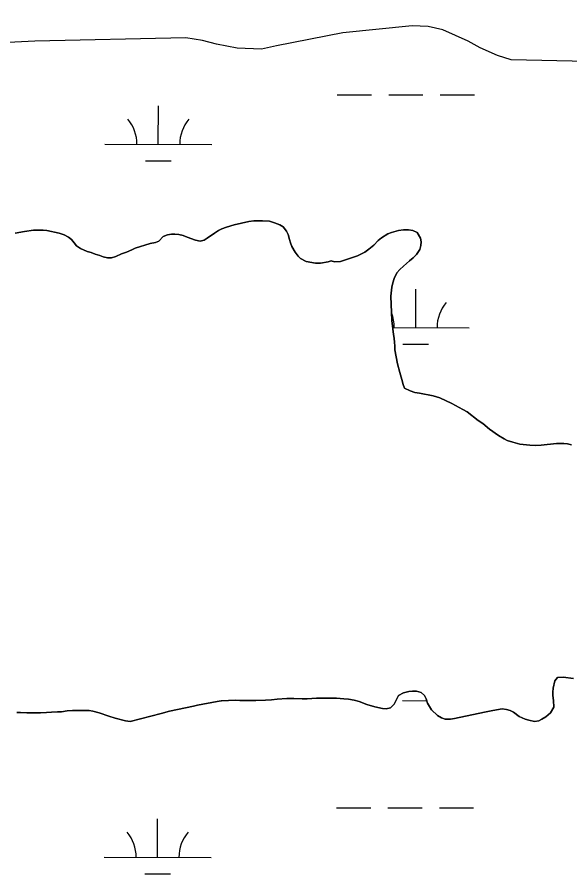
# Model space of a CAD drawing. Extents: x 3148686 to 3186545, y 916144 to 941516.
# Drawn here: x 3168776 to 3169292, y 924893 to 925692 of the extents above; entities that cross this region are included whole.
import ezdxf

# ---------------------------------------------------------------- set-up
doc = ezdxf.new("R2010")
doc.units = 0
for name, color, linetype in [('V-SITE-VEGE', 7, 'Continuous'), ('V-TOPO-SHOR', 7, 'Continuous'), ('V-WETL-SWMP', 7, 'Continuous')]:
    doc.layers.add(name, color=color, linetype=linetype)

msp = doc.modelspace()

# ---------------------------------------------------------------- linework, layer by layer
at = {"layer": 'V-SITE-VEGE'}
for points in [[(3169982.72, 925692), (3169740.13, 925691.22), (3169535.53, 925685.37), (3169428.33, 925672.64), (3169401.52, 925669.94), (3169307.98, 925650.6), (3169236.88, 925652.15), (3169224.01, 925656.07), (3169207.85, 925663.22), (3169196.5, 925669.65), (3169172.85, 925680), (3169159.22, 925683.14), (3169144.45, 925683.98), (3169079.55, 925677.34), (3169017.75, 925665.35), (3169003.79, 925661.98), (3168980.98, 925662.95), (3168961.79, 925666.82), (3168948.73, 925670.17), (3168933, 925672.53), (3168792.19, 925669.49), (3168661.56, 925662.9)], [(3169163.81, 925338.52), (3169151.25, 925341.13), (3169147, 925341.86), (3169142.36, 925343.18), (3169137.32, 925345.84), (3169135.95, 925349.3), (3169134.56, 925353.73), (3169132.96, 925360.47), (3169130.77, 925368.36), (3169128.16, 925381.46), (3169128.13, 925385.13), (3169127.91, 925388.41), (3169127.5, 925392.45), (3169126.89, 925395.92), (3169125.43, 925408.84), (3169124.29, 925431.6), (3169125.38, 925439.91), (3169126.31, 925444.16), (3169127.44, 925448.22), (3169130.1, 925453.26), (3169132.77, 925456.37), (3169136.22, 925459.68), (3169141.78, 925464.54), (3169145.42, 925467.46), (3169148.49, 925470.38), (3169151.53, 925475.23), (3169152.47, 925478.91), (3169152.64, 925482.19), (3169152.22, 925485.66), (3169148.9, 925491.03), (3169144.83, 925492.93), (3169140.97, 925493.48), (3169136.34, 925493.44), (3169131.71, 925492.83), (3169124.97, 925491.04), (3169121.7, 925489.85), (3169115.75, 925485.95), (3169112.68, 925483.41), (3169108.67, 925479.33), (3169103.87, 925475.43), (3169100.23, 925472.7), (3169093.31, 925469.17), (3169077.53, 925464.03), (3169071.93, 925463.79), (3169068.84, 925464.73), (3169065.95, 925463.75), (3169058.82, 925462.34), (3169054, 925462.3), (3169045.3, 925463.97), (3169040.07, 925466.82), (3169037.93, 925468.92), (3169035.01, 925472.76), (3169032.07, 925477.95), (3169030.69, 925481.41), (3169029.71, 925484.49), (3169028.51, 925489.11), (3169026.94, 925492.19), (3169023.82, 925496.21), (3169020.91, 925498.12), (3169015.69, 925500.2), (3169011.04, 925501.51), (3169004.67, 925502.04), (3168999.85, 925502), (3168996.57, 925501.78), (3168991.94, 925501.17), (3168978.08, 925498.17), (3168971.15, 925495.99), (3168966.72, 925494.41), (3168963.64, 925492.84), (3168959.8, 925490.49), (3168953.09, 925485.62), (3168950.21, 925483.86), (3168946.36, 925483.05), (3168942.11, 925483.79), (3168934.17, 925486.62), (3168930.49, 925488.14), (3168926.63, 925489.07), (3168922.76, 925489.43), (3168919.68, 925489.4), (3168915.82, 925488.79), (3168911.98, 925487.41), (3168907.77, 925482.94), (3168904.69, 925481.57), (3168899.87, 925480.76), (3168885.82, 925476.4), (3168882.75, 925474.83), (3168877.75, 925472.67), (3168872.93, 925471.09), (3168867.75, 925468.54), (3168863.7, 925467.54), (3168860.03, 925467.51), (3168855.98, 925468.44), (3168852.69, 925469.58), (3168848.43, 925470.7), (3168844.56, 925472.21), (3168840.89, 925473.34), (3168834.69, 925475.99), (3168830.81, 925478.47), (3168828.86, 925481.35), (3168826.13, 925484.61), (3168823.61, 925486.52)], [(3168823.61, 925486.52), (3168819.54, 925488.8), (3168814.7, 925490.5), (3168803.1, 925492.91), (3168799.82, 925493.27), (3168790.75, 925493.2), (3168782.46, 925491.98), (3168773.6, 925490.36)], [(3169293.27, 925292.86), (3169289.4, 925293.79), (3169285.92, 925294.15), (3169279.17, 925294.1), (3169264.71, 925292.44), (3169259.12, 925292.39), (3169254.29, 925292.55), (3169245.02, 925293.63), (3169238.26, 925295.31), (3169233.03, 925297.01), (3169230.32, 925298.34), (3169225.08, 925301.58), (3169216.55, 925307.49), (3169210.33, 925312.65), (3169206.06, 925315.7), (3169195.58, 925323.73), (3169191.7, 925326.01), (3169181.43, 925331.52), (3169170.2, 925336.84), (3169167.1, 925337.78), (3169163.81, 925338.52)], [(3169253.25, 925035.9), (3169258.47, 925034.6), (3169262.52, 925035.21), (3169265.39, 925036.96), (3169269.05, 925038.92), (3169273.65, 925042.82), (3169276.5, 925048.05), (3169276.45, 925054.23), (3169275.64, 925058.85), (3169275.61, 925062.13), (3169275.97, 925065.8), (3169277.46, 925072.76), (3169280.14, 925075.68), (3169285.34, 925076.1), (3169295, 925074.83)], [(3168775.23, 925043.1), (3168778.7, 925043.13), (3168784.69, 925042.79), (3168797.23, 925042.89), (3168803.02, 925043.13), (3168807.64, 925043.55), (3168813.24, 925043.59), (3168816.9, 925043.82), (3168822.3, 925044.63), (3168827.12, 925045.05), (3168830.98, 925044.89), (3168834.84, 925045.12), (3168842.75, 925044.98), (3168846.23, 925044.43), (3168852.22, 925042.94), (3168861.13, 925039.54), (3168866.93, 925037.85), (3168876.79, 925035.42), (3168881.04, 925034.68), (3168910.12, 925042.05), (3168917.82, 925044.23), (3168940.16, 925049.04), (3168944.01, 925050.04), (3168962.32, 925053.46), (3168966.18, 925053.88), (3168979.87, 925054.57), (3168983.34, 925054.4), (3168998.4, 925054.33), (3169007.27, 925054.59), (3169013.05, 925055.02), (3169018.45, 925055.65), (3169027.33, 925056.1), (3169033.89, 925056.16), (3169041.61, 925055.83), (3169046.24, 925055.87), (3169055.11, 925056.52), (3169063.79, 925056.39), (3169073.83, 925056.47), (3169080.58, 925055.95), (3169084.83, 925055.4), (3169090.05, 925054.48), (3169094.88, 925053.36), (3169102.04, 925050.71), (3169109.59, 925048.27), (3169116.74, 925046.97), (3169120.02, 925046.61), (3169124.26, 925047.42), (3169127.51, 925050.73), (3169131.5, 925058.86), (3169136.3, 925061.6), (3169141.31, 925062.61), (3169144.78, 925063.02), (3169148.25, 925063.05), (3169152.9, 925061.73), (3169156.01, 925059.06), (3169157.38, 925055.98), (3169158.76, 925051.94), (3169162.29, 925045.6), (3169167.92, 925040.43), (3169171.8, 925038.15), (3169175.09, 925037.02), (3169180.3, 925036.87), (3169183.96, 925037.47), (3169211.89, 925043.49), (3169219.79, 925045.09), (3169228.27, 925046.51), (3169232.52, 925045.77), (3169235.81, 925044.84), (3169239.1, 925043.51), (3169244.34, 925039.5), (3169249.76, 925037.03), (3169253.25, 925035.9)]]:
    msp.add_lwpolyline(points, dxfattribs=at)
at = {"layer": 'V-TOPO-SHOR'}
for points in [[(3168773.6, 925490.36), (3168782.46, 925491.98), (3168790.75, 925493.2), (3168799.82, 925493.27), (3168803.1, 925492.91), (3168814.7, 925490.5), (3168819.54, 925488.8), (3168823.61, 925486.52), (3168826.13, 925484.61), (3168828.86, 925481.35), (3168830.81, 925478.47), (3168834.69, 925475.99), (3168840.89, 925473.34), (3168844.56, 925472.21), (3168848.43, 925470.7), (3168852.69, 925469.57), (3168855.98, 925468.44), (3168860.03, 925467.51), (3168863.7, 925467.54), (3168867.75, 925468.54), (3168872.93, 925471.09), (3168877.75, 925472.67), (3168882.75, 925474.83), (3168885.82, 925476.4), (3168899.87, 925480.76), (3168904.69, 925481.57), (3168907.77, 925482.94), (3168911.98, 925487.41), (3168915.82, 925488.79), (3168919.68, 925489.4), (3168922.76, 925489.43), (3168926.63, 925489.07), (3168930.49, 925488.14), (3168934.17, 925486.62), (3168942.11, 925483.79), (3168946.36, 925483.05), (3168950.21, 925483.86), (3168953.09, 925485.62), (3168959.8, 925490.49), (3168963.64, 925492.84), (3168966.72, 925494.41), (3168971.15, 925495.99), (3168978.08, 925498.17), (3168991.94, 925501.17), (3168996.57, 925501.78), (3168999.85, 925502), (3169004.67, 925502.04), (3169011.04, 925501.51), (3169015.69, 925500.2), (3169020.91, 925498.12), (3169023.82, 925496.21), (3169026.94, 925492.19), (3169028.51, 925489.11), (3169029.71, 925484.49), (3169030.69, 925481.41), (3169032.07, 925477.95), (3169035.01, 925472.76), (3169037.93, 925468.92), (3169040.07, 925466.82), (3169045.3, 925463.97), (3169054, 925462.3), (3169058.82, 925462.34), (3169065.95, 925463.75), (3169068.84, 925464.73), (3169071.93, 925463.79), (3169077.53, 925464.03), (3169093.31, 925469.17), (3169100.23, 925472.7), (3169103.87, 925475.43), (3169108.67, 925479.33), (3169112.68, 925483.41), (3169115.75, 925485.95), (3169121.7, 925489.85), (3169124.97, 925491.04), (3169131.71, 925492.83), (3169136.34, 925493.44), (3169140.97, 925493.48), (3169144.83, 925492.93)], [(3169144.83, 925492.93), (3169148.9, 925491.03), (3169152.22, 925485.66), (3169152.64, 925482.19), (3169152.47, 925478.91), (3169151.53, 925475.23), (3169148.49, 925470.38), (3169145.42, 925467.46), (3169141.78, 925464.54), (3169136.22, 925459.67), (3169132.77, 925456.37), (3169130.1, 925453.26), (3169127.44, 925448.22), (3169126.31, 925444.16), (3169125.38, 925439.91), (3169124.29, 925431.6), (3169125.43, 925408.84), (3169126.89, 925395.92), (3169127.5, 925392.45), (3169127.91, 925388.41), (3169128.13, 925385.13), (3169128.16, 925381.46), (3169130.77, 925368.36), (3169132.96, 925360.47), (3169134.56, 925353.73), (3169135.94, 925349.3), (3169137.32, 925345.84), (3169142.36, 925343.18), (3169147, 925341.86), (3169151.25, 925341.13), (3169163.81, 925338.52), (3169167.1, 925337.78), (3169170.2, 925336.84), (3169181.43, 925331.52), (3169191.7, 925326.01), (3169195.58, 925323.73), (3169206.06, 925315.7), (3169210.33, 925312.65), (3169216.55, 925307.49), (3169225.08, 925301.58), (3169230.32, 925298.34), (3169233.03, 925297.01), (3169238.26, 925295.31), (3169245.02, 925293.63), (3169254.29, 925292.55), (3169259.12, 925292.39), (3169264.71, 925292.44), (3169279.17, 925294.1), (3169285.92, 925294.15), (3169289.4, 925293.79), (3169293.27, 925292.86)], [(3169295, 925074.83), (3169285.34, 925076.1), (3169280.14, 925075.67), (3169277.46, 925072.76), (3169275.97, 925065.8), (3169275.61, 925062.13), (3169275.64, 925058.85), (3169276.45, 925054.23), (3169276.5, 925048.05), (3169273.65, 925042.82), (3169269.05, 925038.92), (3169265.4, 925036.96), (3169262.52, 925035.21), (3169258.47, 925034.6), (3169253.25, 925035.9), (3169249.76, 925037.03), (3169244.34, 925039.5), (3169239.1, 925043.51), (3169235.81, 925044.84), (3169232.52, 925045.77), (3169228.27, 925046.51), (3169219.79, 925045.09), (3169211.89, 925043.49), (3169183.96, 925037.47), (3169180.3, 925036.87), (3169175.09, 925037.02), (3169171.8, 925038.15), (3169167.92, 925040.43), (3169162.29, 925045.6), (3169158.76, 925051.94), (3169157.38, 925055.98), (3169156.01, 925059.06), (3169152.9, 925061.73), (3169148.25, 925063.05), (3169144.78, 925063.02), (3169141.31, 925062.61), (3169136.3, 925061.6), (3169131.5, 925058.86), (3169127.51, 925050.73), (3169124.26, 925047.42), (3169120.02, 925046.61), (3169116.74, 925046.97), (3169109.59, 925048.27), (3169102.04, 925050.71), (3169094.88, 925053.36), (3169090.05, 925054.48), (3169084.83, 925055.4), (3169080.58, 925055.95), (3169073.83, 925056.47), (3169063.79, 925056.39), (3169055.11, 925056.52), (3169046.24, 925055.87), (3169041.61, 925055.83), (3169033.89, 925056.16), (3169027.33, 925056.1), (3169018.45, 925055.65), (3169013.05, 925055.02), (3169007.27, 925054.59), (3168998.4, 925054.33), (3168983.34, 925054.4), (3168979.87, 925054.57), (3168966.17, 925053.88), (3168962.32, 925053.46), (3168944.01, 925050.04), (3168940.16, 925049.04), (3168917.82, 925044.23), (3168910.12, 925042.05), (3168881.04, 925034.68), (3168876.79, 925035.42), (3168866.93, 925037.85), (3168861.13, 925039.54), (3168852.22, 925042.94), (3168846.23, 925044.43), (3168842.75, 925044.98), (3168834.84, 925045.12), (3168830.98, 925044.89), (3168827.12, 925045.05), (3168822.3, 925044.63), (3168816.9, 925043.82), (3168813.24, 925043.59), (3168807.64, 925043.55), (3168803.02, 925043.13), (3168797.23, 925042.89), (3168784.69, 925042.79), (3168778.7, 925043.13)], [(3168778.7, 925043.13), (3168775.23, 925043.1)]]:
    msp.add_lwpolyline(points, dxfattribs=at)
at = {"layer": 'V-WETL-SWMP'}
for p, q in [((3169074.46, 925619.57), (3169106.46, 925619.54)), ((3169122.46, 925619.52), (3169154.46, 925619.49)), ((3169170.46, 925619.47), (3169202.46, 925619.44)), ((3168907.35, 925573.32), (3168907.38, 925609.32)), ((3168857.35, 925573.37), (3168957.35, 925573.27)), ((3168895.33, 925557.9), (3168919.33, 925557.88)), ((3169147.64, 925402.25), (3169147.68, 925438.25)), ((3169126.17, 925402.28), (3169197.64, 925402.2)), ((3169135.62, 925386.84), (3169159.62, 925386.81)), ((3169135.27, 925054.16), (3169158, 925054.14)), ((3169073.76, 924954.22), (3169105.76, 924954.19)), ((3169121.76, 924954.17), (3169153.76, 924954.14)), ((3169169.76, 924954.12), (3169201.76, 924954.09)), ((3168906.65, 924907.97), (3168906.68, 924943.97)), ((3168856.65, 924908.02), (3168956.65, 924907.92)), ((3168894.63, 924892.55), (3168918.63, 924892.53))]:
    msp.add_line(p, q, dxfattribs=at)
for points in [[(3169982.71, 925692), (3169740.13, 925691.22), (3169535.53, 925685.37), (3169428.33, 925672.64), (3169401.53, 925669.94), (3169307.98, 925650.6), (3169236.88, 925652.15), (3169224.01, 925656.07), (3169207.85, 925663.22), (3169196.5, 925669.65), (3169172.85, 925680), (3169159.22, 925683.14), (3169144.46, 925683.99), (3169079.55, 925677.34), (3169017.75, 925665.35), (3169003.79, 925661.98), (3168980.98, 925662.95), (3168961.79, 925666.82), (3168948.73, 925670.16), (3168933, 925672.53), (3168792.19, 925669.49), (3168661.56, 925662.9)], [(3168773.6, 925490.36), (3168782.46, 925491.98), (3168790.75, 925493.2), (3168799.82, 925493.27), (3168803.1, 925492.91), (3168814.7, 925490.5), (3168819.54, 925488.8), (3168823.61, 925486.52), (3168826.13, 925484.61), (3168828.86, 925481.35), (3168830.81, 925478.47), (3168834.69, 925475.99), (3168840.89, 925473.34), (3168844.56, 925472.21), (3168848.43, 925470.7), (3168852.69, 925469.57), (3168855.98, 925468.44), (3168860.04, 925467.51), (3168863.7, 925467.54), (3168867.75, 925468.54), (3168872.94, 925471.09), (3168877.75, 925472.67), (3168882.75, 925474.83), (3168885.82, 925476.4), (3168899.87, 925480.76), (3168904.69, 925481.57), (3168907.77, 925482.94), (3168911.98, 925487.41), (3168915.82, 925488.79), (3168919.68, 925489.4), (3168922.77, 925489.43), (3168926.63, 925489.07), (3168930.49, 925488.14), (3168934.17, 925486.62), (3168942.11, 925483.79), (3168946.36, 925483.05), (3168950.21, 925483.86), (3168953.09, 925485.62), (3168959.81, 925490.49), (3168963.65, 925492.84), (3168966.72, 925494.41), (3168971.15, 925495.99), (3168978.08, 925498.17), (3168991.94, 925501.17), (3168996.57, 925501.79), (3168999.85, 925502), (3169004.67, 925502.04), (3169011.04, 925501.51), (3169015.69, 925500.2)], [(3169015.69, 925500.2), (3169020.91, 925498.12), (3169023.82, 925496.21), (3169026.94, 925492.19), (3169028.51, 925489.11), (3169029.7, 925484.49), (3169030.69, 925481.41), (3169032.07, 925477.95), (3169035.01, 925472.76), (3169037.93, 925468.93), (3169040.07, 925466.82), (3169045.3, 925463.97), (3169054, 925462.3), (3169058.82, 925462.34), (3169065.95, 925463.75), (3169068.84, 925464.73), (3169071.93, 925463.79), (3169077.53, 925464.03), (3169093.31, 925469.17), (3169100.23, 925472.7), (3169103.87, 925475.43), (3169108.67, 925479.33), (3169112.68, 925483.41), (3169115.75, 925485.95), (3169121.7, 925489.85), (3169124.97, 925491.04), (3169131.71, 925492.83), (3169136.34, 925493.44), (3169140.97, 925493.48), (3169144.83, 925492.93), (3169148.9, 925491.03), (3169152.22, 925485.66), (3169152.64, 925482.19), (3169152.47, 925478.91), (3169151.53, 925475.23), (3169148.49, 925470.38), (3169145.42, 925467.47), (3169141.78, 925464.54), (3169136.22, 925459.67), (3169132.77, 925456.37), (3169130.1, 925453.26), (3169127.44, 925448.22), (3169126.31, 925444.16), (3169125.38, 925439.91), (3169124.29, 925431.6), (3169125.43, 925408.84), (3169126.89, 925395.92), (3169127.49, 925392.46), (3169127.91, 925388.41), (3169128.13, 925385.13), (3169128.16, 925381.46), (3169130.77, 925368.36), (3169132.96, 925360.47), (3169134.56, 925353.73), (3169135.94, 925349.3), (3169137.32, 925345.84), (3169142.36, 925343.18), (3169147, 925341.86), (3169151.25, 925341.12), (3169163.81, 925338.52), (3169167.1, 925337.78), (3169170.2, 925336.84), (3169181.43, 925331.52), (3169191.7, 925326.01), (3169195.58, 925323.73), (3169206.06, 925315.7), (3169210.33, 925312.65), (3169216.55, 925307.49), (3169225.08, 925301.58), (3169230.32, 925298.34), (3169233.03, 925297.01), (3169238.25, 925295.31), (3169245.02, 925293.63), (3169254.29, 925292.55), (3169259.12, 925292.39), (3169264.71, 925292.44), (3169279.17, 925294.1), (3169285.92, 925294.15), (3169289.4, 925293.79), (3169293.27, 925292.86)], [(3169295, 925074.83), (3169285.34, 925076.1), (3169280.14, 925075.67), (3169277.46, 925072.76), (3169275.97, 925065.8), (3169275.61, 925062.13), (3169275.64, 925058.85), (3169276.45, 925054.23), (3169276.5, 925048.05), (3169273.65, 925042.82), (3169269.05, 925038.92), (3169265.4, 925036.97), (3169262.52, 925035.21), (3169258.47, 925034.59), (3169253.25, 925035.9), (3169249.77, 925037.03), (3169244.34, 925039.5), (3169239.1, 925043.51), (3169235.81, 925044.83), (3169232.52, 925045.77), (3169228.27, 925046.51), (3169219.79, 925045.09), (3169211.89, 925043.49), (3169183.96, 925037.47), (3169180.3, 925036.87), (3169175.09, 925037.02), (3169171.8, 925038.15), (3169167.92, 925040.43), (3169162.29, 925045.6), (3169158.76, 925051.94), (3169157.38, 925055.98), (3169156, 925059.06), (3169152.9, 925061.73), (3169148.25, 925063.05), (3169144.78, 925063.02), (3169141.31, 925062.61), (3169136.3, 925061.6), (3169131.5, 925058.86), (3169127.51, 925050.73), (3169124.26, 925047.42), (3169120.02, 925046.61), (3169116.74, 925046.97), (3169109.59, 925048.27), (3169102.04, 925050.72), (3169094.88, 925053.36), (3169090.05, 925054.48), (3169084.83, 925055.4), (3169080.58, 925055.95), (3169073.83, 925056.47), (3169063.79, 925056.39), (3169055.11, 925056.52), (3169046.24, 925055.87), (3169041.61, 925055.83), (3169033.89, 925056.16), (3169027.33, 925056.1), (3169018.45, 925055.65)], [(3169018.45, 925055.65), (3169013.05, 925055.02), (3169007.27, 925054.59), (3168998.4, 925054.33), (3168983.34, 925054.4), (3168979.87, 925054.57), (3168966.17, 925053.88), (3168962.32, 925053.46), (3168944.02, 925050.04), (3168940.16, 925049.04), (3168917.82, 925044.23), (3168910.12, 925042.05), (3168881.04, 925034.68), (3168876.79, 925035.42), (3168866.93, 925037.85), (3168861.13, 925039.54), (3168852.22, 925042.94), (3168846.23, 925044.43), (3168842.75, 925044.99), (3168834.84, 925045.12), (3168830.98, 925044.89), (3168827.12, 925045.05), (3168822.3, 925044.63), (3168816.9, 925043.82), (3168813.24, 925043.59), (3168807.65, 925043.55), (3168803.02, 925043.13), (3168797.23, 925042.89), (3168784.69, 925042.79), (3168778.7, 925043.13), (3168775.23, 925043.1)]]:
    msp.add_lwpolyline(points, dxfattribs=at)
for centre, start, end in [((3168852.1, 925573.85), 359.16781, 40.71147), ((3168962.59, 925573.74), 139.1678, 180.71146), ((3169202.88, 925402.67), 139.1678, 180.71146), ((3169092.4, 925402.79), 359.16781, 22.03482), ((3168851.4, 924908.5), 359.16781, 40.71147), ((3168961.89, 924908.39), 139.1678, 180.71146)]:
    msp.add_arc(centre, 35.25, start, end, dxfattribs=at)

doc.saveas('drawing.dxf')
